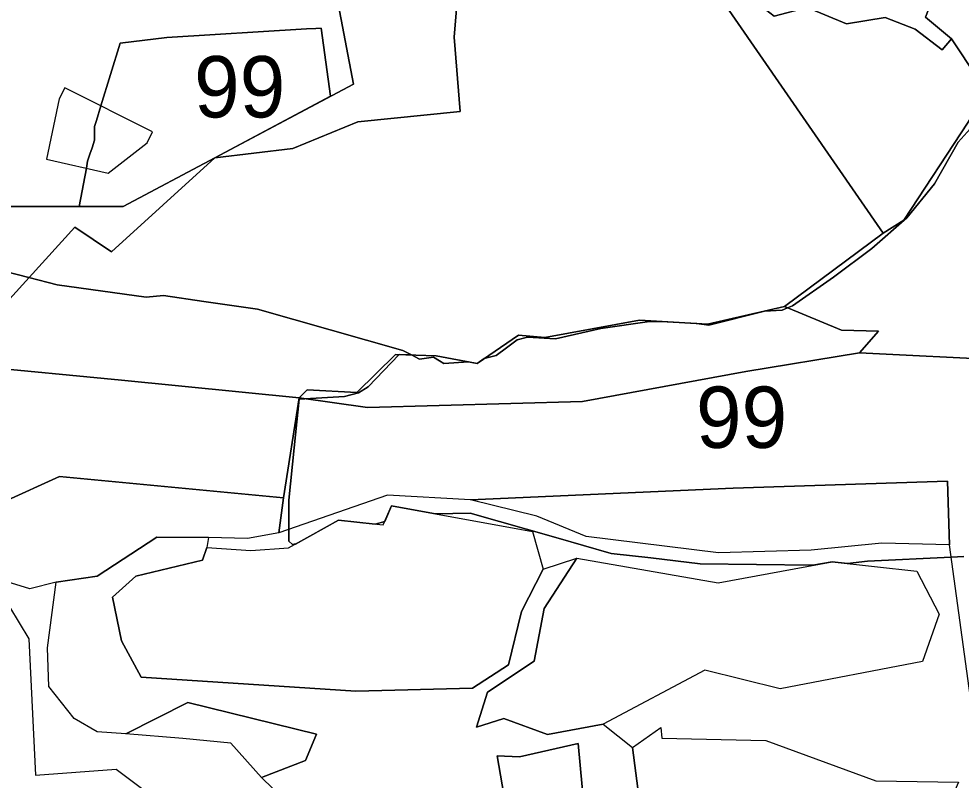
# Model space of a CAD drawing. Extents: x -477304 to -465429, y -1159113 to -1149210.
# Drawn here: x -474675.4 to -474445, y -1151917.1 to -1151730.9 of the extents above; entities that cross this region are included whole.
import ezdxf

# ---------------------------------------------------------------- set-up
doc = ezdxf.new("R2010")
doc.units = 0
for name, color, linetype in [('BPEJ_s', 7, 'Continuous'), ('PUPFL_s', 7, 'Continuous'), ('trav_porost_s', 7, 'Continuous')]:
    doc.layers.add(name, color=color, linetype=linetype)

msp = doc.modelspace()

# ---------------------------------------------------------------- linework, layer by layer
at = {"layer": 'BPEJ_s'}
for points in [[(-474627.51, -1151764.88), (-474649.9, -1151776.79), (-474660.61, -1151776.78), (-474658.89, -1151767.42), (-474658.58, -1151765.71), (-474658.01, -1151764), (-474657.48, -1151762.43), (-474656.87, -1151760.6), (-474656.87, -1151757.19), (-474656.44, -1151755.79), (-474655.34, -1151752.2), (-474650.62, -1151736.88), (-474639.18, -1151735.45), (-474605.09, -1151733.32), (-474602.75, -1151733.26), (-474601.46, -1151733.22), (-474599.2, -1151749.85)], [(-474627.51, -1151764.88), (-474599.2, -1151749.85), (-474601.46, -1151733.22), (-474602.75, -1151733.26), (-474605.09, -1151733.32), (-474639.18, -1151735.45), (-474650.62, -1151736.88), (-474655.34, -1151752.2), (-474656.44, -1151755.79), (-474656.87, -1151757.19), (-474656.87, -1151760.6), (-474657.48, -1151762.43), (-474658.01, -1151764), (-474658.58, -1151765.71), (-474658.89, -1151767.42), (-474660.61, -1151776.78), (-474649.9, -1151776.79)]]:
    msp.add_lwpolyline(points, close=True, dxfattribs=at)
for points in [[(-474442.73, -1151757.83), (-474445.71, -1151761.02), (-474451.46, -1151771.25), (-474458.28, -1151779.56), (-474466.81, -1151787.02), (-474476.18, -1151794.05), (-474486.19, -1151801.08), (-474487.4, -1151801.58), (-474488.75, -1151802.15), (-474493.02, -1151802.36), (-474506.65, -1151805.77), (-474509.57, -1151805.41), (-474518.28, -1151804.92), (-474521.14, -1151804.92), (-474533.07, -1151806.62), (-474544.15, -1151809.18), (-474550.97, -1151808.75), (-474553.53, -1151809.39), (-474556.16, -1151811.36), (-474558.64, -1151813.23), (-474561.61, -1151813.97), (-474563.35, -1151815.16), (-474565.44, -1151814.77), (-474571.43, -1151815.15), (-474572.52, -1151814.51), (-474573.98, -1151813.65), (-474577.39, -1151814.08), (-474579.41, -1151813.08), (-474581.5, -1151812.04), (-474617.02, -1151801.93), (-474630.19, -1151799.99), (-474640.04, -1151798.53), (-474644.3, -1151798.95), (-474666.03, -1151795.97), (-474672.95, -1151794.19), (-474692.37, -1151789.18)], [(-474444.3, -1151862.37), (-474447.39, -1151862.52), (-474467.87, -1151863.51), (-474472.75, -1151864.07), (-474476.5, -1151863.65), (-474481.25, -1151864.53), (-474494.97, -1151864.34), (-474508.78, -1151864.15), (-474520.88, -1151862.73), (-474530.52, -1151861.6), (-474544.04, -1151857.76), (-474565.03, -1151851.79), (-474573.49, -1151851.92), (-474584.24, -1151849.95), (-474585.91, -1151853.78), (-474588.23, -1151854.43), (-474597.23, -1151853.49), (-474607.76, -1151859.33), (-474608.09, -1151859.39), (-474608.5, -1151859.47), (-474609.35, -1151858.61), (-474609.35, -1151855.74), (-474609.35, -1151848.6), (-474608.04, -1151835.78), (-474606.82, -1151823.89), (-474605.45, -1151823.81), (-474595.72, -1151823.24), (-474592.31, -1151822.39), (-474589.96, -1151820.9), (-474582.39, -1151812.97), (-474579.41, -1151813.08), (-474577.39, -1151814.08), (-474573.98, -1151813.65), (-474572.52, -1151814.51), (-474571.43, -1151815.15), (-474565.44, -1151814.77), (-474563.35, -1151815.16), (-474561.61, -1151813.97), (-474558.64, -1151813.23), (-474556.16, -1151811.36), (-474553.53, -1151809.39), (-474550.97, -1151808.75), (-474544.15, -1151809.18), (-474533.07, -1151806.62), (-474521.14, -1151804.92), (-474518.28, -1151804.92), (-474509.57, -1151805.41), (-474506.65, -1151805.77), (-474493.02, -1151802.36), (-474488.75, -1151802.15), (-474487.4, -1151801.58), (-474486.19, -1151801.08), (-474476.18, -1151794.05), (-474466.81, -1151787.02), (-474458.28, -1151779.56), (-474451.46, -1151771.25), (-474445.71, -1151761.02), (-474442.73, -1151757.83)], [(-474692.37, -1151789.18), (-474672.95, -1151794.19), (-474666.03, -1151795.97), (-474644.3, -1151798.95), (-474640.04, -1151798.53), (-474630.19, -1151799.99), (-474617.02, -1151801.93), (-474581.5, -1151812.04), (-474579.41, -1151813.08), (-474582.39, -1151812.97), (-474589.96, -1151820.9), (-474592.31, -1151822.39), (-474595.72, -1151823.24), (-474605.45, -1151823.81), (-474606.82, -1151823.89), (-474608.04, -1151835.78), (-474609.35, -1151848.6), (-474609.35, -1151855.74), (-474609.35, -1151858.61), (-474608.5, -1151859.47), (-474608.09, -1151859.39), (-474607.76, -1151859.33), (-474597.23, -1151853.49), (-474588.23, -1151854.43), (-474585.91, -1151853.78), (-474584.24, -1151849.95), (-474573.49, -1151851.92), (-474565.03, -1151851.79), (-474544.04, -1151857.76), (-474530.52, -1151861.6), (-474520.88, -1151862.73), (-474508.78, -1151864.15), (-474494.97, -1151864.34), (-474481.25, -1151864.53), (-474476.5, -1151863.65), (-474472.75, -1151864.07), (-474467.87, -1151863.51), (-474447.39, -1151862.52), (-474444.3, -1151862.37)]]:
    msp.add_lwpolyline(points, dxfattribs=at)
at = {"layer": 'PUPFL_s'}
for points in [[(-474649.9, -1151776.79), (-474678.65, -1151776.77), (-474701.57, -1151797.49), (-474696.32, -1151813.25), (-474711.41, -1151806.43), (-474725.47, -1151704.66), (-474741.78, -1151682.48), (-474747.54, -1151672.16), (-474712.94, -1151657.16), (-474711, -1151677.8), (-474704.74, -1151691.45), (-474687.73, -1151697.22), (-474651.73, -1151697.01), (-474630.63, -1151692.58), (-474616.43, -1151692.44), (-474609.67, -1151693.88), (-474605.18, -1151694.83), (-474598.72, -1151693.87), (-474599.66, -1151714.73), (-474593.52, -1151746.84), (-474627.51, -1151764.88)], [(-474665.52, -1151750.46), (-474668.6, -1151765.19), (-474653.59, -1151768.64), (-474644.05, -1151761.2), (-474642.71, -1151758.52), (-474664.17, -1151747.78)], [(-474433.84, -1151814.39), (-474469.82, -1151812.56), (-474465.18, -1151807.28), (-474474.23, -1151807.05), (-474488.18, -1151801.26), (-474464.01, -1151783.3), (-474458.96, -1151780.13), (-474443.26, -1151756.18), (-474418.51, -1151755.86), (-474396.61, -1151754.94), (-474392.34, -1151754.77), (-474398.24, -1151757.83), (-474397.02, -1151816.25), (-474428.21, -1151814.67)], [(-474474.23, -1151807.05), (-474465.18, -1151807.28), (-474469.82, -1151812.56), (-474497.63, -1151817.12), (-474537.55, -1151824.5), (-474590.13, -1151825.93), (-474606.88, -1151823.61), (-474604.85, -1151821.64), (-474592.77, -1151822.28), (-474583.27, -1151812.94), (-474573.31, -1151813.31), (-474563.35, -1151815.16), (-474553.21, -1151808.23), (-474546.79, -1151808.83), (-474523.6, -1151804.62), (-474507, -1151805.55), (-474488.18, -1151801.26)], [(-474433.84, -1151814.39), (-474428.21, -1151814.67), (-474415.6, -1151829.78), (-474400.52, -1151852.44), (-474402.05, -1151888.8), (-474432.21, -1151913.11), (-474442.39, -1151898.7), (-474447.8, -1151859.52), (-474448.29, -1151843.96), (-474500.72, -1151845.67), (-474564.91, -1151848.48), (-474585.22, -1151847.38), (-474611.8, -1151856.59), (-474610.64, -1151848.05), (-474606.88, -1151823.61), (-474590.13, -1151825.93), (-474537.55, -1151824.5), (-474497.63, -1151817.12), (-474469.82, -1151812.56)], [(-474481.67, -1151860.82), (-474504.3, -1151861.47), (-474536.66, -1151857.48), (-474548.75, -1151852.51), (-474564.91, -1151848.48), (-474500.72, -1151845.67), (-474448.29, -1151843.96), (-474447.8, -1151859.52), (-474464.33, -1151859.11)], [(-474605.31, -1151912.26), (-474616.09, -1151916.41), (-474623.54, -1151908.02), (-474635.3, -1151906.88), (-474649.23, -1151905.74), (-474634.04, -1151898.09), (-474602.62, -1151905.78)]]:
    msp.add_lwpolyline(points, close=True, dxfattribs=at)
at = {"layer": 'trav_porost_s'}
for points in [[(-474506.22, -1151722.18), (-474523.03, -1151697.83), (-474535.31, -1151679.87), (-474536.77, -1151677.76), (-474545.76, -1151664.64), (-474544.09, -1151654.74), (-474521.57, -1151669.37), (-474511.44, -1151680.88), (-474521.63, -1151694.55), (-474507.16, -1151704.54), (-474487.44, -1151717.87), (-474471.13, -1151728.59), (-474451.84, -1151717.58), (-474450.25, -1151721.7), (-474453.66, -1151730.46), (-474447.28, -1151735.82), (-474449.6, -1151738.51), (-474456.17, -1151733.4), (-474463.54, -1151730.6), (-474472.96, -1151732.16), (-474482.6, -1151728.17), (-474490.67, -1151730.27), (-474496, -1151726.07)], [(-474570.32, -1151702.02), (-474547.33, -1151699.06), (-474547.06, -1151691.56), (-474543.48, -1151689.34), (-474539.93, -1151696.18), (-474542.68, -1151704.1), (-474551.45, -1151711.48), (-474567.82, -1151721.49), (-474568.92, -1151735.39), (-474567.44, -1151753.59), (-474592.53, -1151756.12), (-474608.38, -1151762.64), (-474627.51, -1151764.88), (-474593.52, -1151746.84), (-474599.66, -1151714.73), (-474581.62, -1151710.7)], [(-474441.09, -1151752.57), (-474440.88, -1151745.46), (-474447.28, -1151735.82), (-474453.66, -1151730.46), (-474450.25, -1151721.7), (-474437.5, -1151716.11), (-474410.01, -1151742.21), (-474418.51, -1151755.86), (-474443.26, -1151756.18)], [(-474449.6, -1151738.51), (-474447.28, -1151735.82), (-474440.88, -1151745.46), (-474441.09, -1151752.57), (-474443.26, -1151756.18), (-474458.96, -1151780.13), (-474464.01, -1151783.3), (-474506.22, -1151722.18), (-474496, -1151726.07), (-474490.67, -1151730.27), (-474482.6, -1151728.17), (-474472.96, -1151732.16), (-474463.54, -1151730.6), (-474456.17, -1151733.4)], [(-474692.08, -1151815.23), (-474696.32, -1151813.25), (-474701.57, -1151797.49), (-474678.65, -1151776.77), (-474649.9, -1151776.79), (-474627.51, -1151764.88), (-474652.74, -1151787.84), (-474661.7, -1151781.81)], [(-474679.11, -1151849.03), (-474665.45, -1151842.81), (-474610.64, -1151848.05), (-474611.8, -1151856.59), (-474619.49, -1151858.01), (-474629.03, -1151857.7), (-474641.68, -1151857.62), (-474656.28, -1151867.22), (-474666.3, -1151868.61), (-474672.72, -1151870.25), (-474690, -1151864.97), (-474744.17, -1151858.11), (-474759.29, -1151859.94), (-474751.1, -1151847.17), (-474763.59, -1151826), (-474751.68, -1151810.2), (-474740.89, -1151815.63), (-474747.85, -1151815.45), (-474748.44, -1151826.11), (-474714.09, -1151841.05), (-474697.24, -1151845.84)], [(-474679.11, -1151849.03), (-474697.24, -1151845.84), (-474714.09, -1151841.05), (-474748.44, -1151826.11), (-474747.85, -1151815.45), (-474740.89, -1151815.63), (-474722.07, -1151818.42), (-474696.06, -1151819.69), (-474686.03, -1151815.81), (-474650.28, -1151819.22), (-474606.88, -1151823.61), (-474610.64, -1151848.05), (-474665.45, -1151842.81)], [(-474555.69, -1151888.84), (-474564.44, -1151894.58), (-474593.01, -1151895.32), (-474645.48, -1151891.89), (-474650.33, -1151882.98), (-474652.53, -1151872.33), (-474646.79, -1151867.22), (-474630.52, -1151863.24), (-474629.4, -1151860.15), (-474618.64, -1151860.94), (-474609.48, -1151860.29), (-474597.23, -1151853.49), (-474586.28, -1151854.63), (-474584.24, -1151849.95), (-474549.8, -1151856.26), (-474547.16, -1151865.44), (-474552.49, -1151875.81)], [(-474546.08, -1151905.86), (-474556.79, -1151901.95), (-474563.46, -1151904.11), (-474560.82, -1151895.56), (-474549.38, -1151887.94), (-474546.91, -1151875.08), (-474538.98, -1151862.78), (-474504.42, -1151868.8), (-474476.5, -1151863.65), (-474455.76, -1151865.97), (-474450.34, -1151876.48), (-474454.37, -1151888.07), (-474489.18, -1151894.7), (-474507.66, -1151890.18), (-474532.49, -1151903.38)], [(-474525.32, -1151909.04), (-474518.44, -1151904.19), (-474518.12, -1151906.8), (-474492.7, -1151907.35), (-474465.83, -1151917.21), (-474445.64, -1151917.55), (-474467.01, -1151966.52), (-474507.76, -1151963.43), (-474518.79, -1151959.31)], [(-474554.69, -1151932.85), (-474558.39, -1151911.11), (-474552.97, -1151911.38), (-474538.64, -1151908.09), (-474536.58, -1151930.18)], [(-474536.58, -1151930.18), (-474538.64, -1151908.09), (-474552.97, -1151911.38), (-474558.39, -1151911.11), (-474554.69, -1151932.85)]]:
    msp.add_lwpolyline(points, close=True, dxfattribs=at)
for points in [[(-474692.08, -1151815.23), (-474661.7, -1151781.81), (-474652.74, -1151787.84), (-474627.51, -1151764.88), (-474608.38, -1151762.64), (-474592.53, -1151756.12), (-474567.44, -1151753.59), (-474568.92, -1151735.39), (-474567.82, -1151721.49)], [(-474506.22, -1151722.18), (-474464.01, -1151783.3), (-474488.18, -1151801.26), (-474507, -1151805.55), (-474523.6, -1151804.62), (-474546.79, -1151808.83), (-474553.21, -1151808.23), (-474563.35, -1151815.16), (-474573.31, -1151813.31), (-474583.27, -1151812.94), (-474592.77, -1151822.28), (-474604.85, -1151821.64), (-474606.88, -1151823.61), (-474650.28, -1151819.22), (-474686.03, -1151815.81)], [(-474610.56, -1151921.67), (-474616.09, -1151916.41), (-474605.31, -1151912.26), (-474602.62, -1151905.78), (-474634.04, -1151898.09), (-474649.23, -1151905.74), (-474656.27, -1151905.25), (-474661.84, -1151901.95), (-474668.07, -1151894.18), (-474668.41, -1151884.67), (-474666.3, -1151868.61), (-474656.28, -1151867.22), (-474641.68, -1151857.62), (-474629.03, -1151857.7), (-474629.4, -1151860.15), (-474630.52, -1151863.24), (-474646.79, -1151867.22), (-474652.53, -1151872.33), (-474650.33, -1151882.98), (-474645.48, -1151891.89), (-474593.01, -1151895.32), (-474564.44, -1151894.58), (-474555.69, -1151888.84), (-474552.49, -1151875.81), (-474547.16, -1151865.44), (-474538.98, -1151862.78), (-474546.91, -1151875.08), (-474549.38, -1151887.94), (-474560.82, -1151895.56), (-474563.46, -1151904.11), (-474556.79, -1151901.95), (-474546.08, -1151905.86), (-474532.49, -1151903.38), (-474525.32, -1151909.04), (-474518.79, -1151959.31)], [(-474694.44, -1151919), (-474689.5, -1151908.36), (-474681.75, -1151909.05), (-474683.33, -1151897.18), (-474682.37, -1151885.52), (-474690, -1151864.97), (-474677.65, -1151874.64), (-474672.92, -1151882.53), (-474671.35, -1151915.87), (-474651.6, -1151914.36), (-474644.12, -1151919.99)]]:
    msp.add_lwpolyline(points, dxfattribs=at)

# ---------------------------------------------------------------- texts
at = {"layer": 'BPEJ_s'}
for p in [(-474632.55, -1151755.01), (-474509.81, -1151835.82)]:
    msp.add_text('99', height=15, dxfattribs=at).set_placement(p)

doc.saveas('drawing.dxf')
